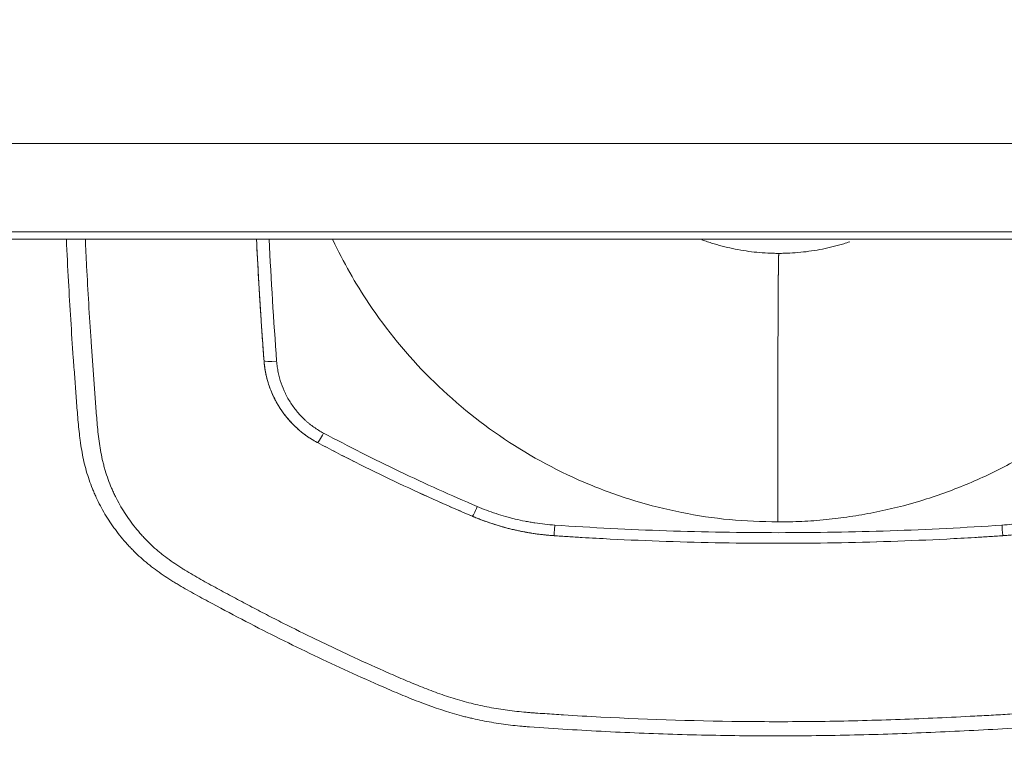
# Model space of a CAD drawing. Header units: millimetres. Extents: x 0 to 594, y 0 to 420.
# Tile 356 of 656: x 277.31 to 281.2, y 345.31 to 348.25. Entities that reach past the tile are written whole.
import ezdxf

# ---------------------------------------------------------------- set-up
doc = ezdxf.new("R2010")
doc.units = ezdxf.units.MM
doc.layers.add('1', color=7, linetype='Continuous', true_color=0xffffff)
doc.styles.add('Arial', font='txt')
doc.dimstyles.get("Standard").update_dxf_attribs({"dimtxt": 0.18, "dimasz": 0.18, "dimexe": 0.18, "dimexo": 0.0625, "dimgap": 0.09, "dimtad": 0, "dimtih": 1, "dimtoh": 1, "dimdec": 4, "dimzin": 0, "dimdsep": 46, "dimtxsty": 'Standard', "dimcen": 0.09, "dimadec": 0, "dimazin": 0, "dimtfac": 1, "dimtdec": 4, "dimtofl": 0, "dimtmove": 0, "dimatfit": 3, "dimfxl": 0, "dimtolj": 1, "dimtzin": 0, "dimarcsym": 0})

# ---------------------------------------------------------------- blocks, each defined once
blk = doc.blocks.new('_U5')
at = {"layer": '1', "color": 18, "lineweight": 18}
for p, q in [((170.9219, 289.963), (170.9219, 380.6252)), ((338.7503, 348.6183), (338.7503, 380.6252)), ((170.9219, 378.6252), (248.7529, 378.6252)), ((338.7503, 378.6252), (260.9193, 378.6252))]:
    blk.add_line(p, q, dxfattribs=at)
at = {"layer": '1', "color": 18}
for points in [[(170.9219, 378.6252), (174.4219, 379.563), (174.4219, 377.6874)], [(338.7503, 378.6252), (335.2503, 377.6874), (335.2503, 379.563)]]:
    blk.add_solid(points, dxfattribs=at)
at = {"layer": '1', "color": 18, "linetype": 'Continuous', "lineweight": 13, "insert": (250.4384, 375.9894), "char_height": 3.5, "attachment_point": 7, "line_spacing_factor": 1.047437, "style": 'Arial'}
blk.add_mtext('\\fArial|b0|i0;\\W1.0000;3.36', dxfattribs=at)
blk = doc.blocks.new('_U6')
at = {"layer": '1', "color": 18, "lineweight": 18}
for p, q in [((135.9242, 328.6865), (135.9242, 388.6144)), ((338.7503, 348.6183), (338.7503, 388.6144)), ((135.9242, 386.6144), (231.2541, 386.6144)), ((338.7503, 386.6144), (243.4204, 386.6144))]:
    blk.add_line(p, q, dxfattribs=at)
at = {"layer": '1', "color": 18}
for points in [[(135.9242, 386.6144), (139.4242, 387.5523), (139.4242, 385.6766)], [(338.7503, 386.6144), (335.2503, 385.6766), (335.2503, 387.5523)]]:
    blk.add_solid(points, dxfattribs=at)
at = {"layer": '1', "color": 18, "linetype": 'Continuous', "lineweight": 13, "insert": (232.9396, 383.9787), "char_height": 3.5, "attachment_point": 7, "line_spacing_factor": 1.047437, "style": 'Arial'}
blk.add_mtext('\\fArial|b0|i0;\\W1.0000;4.06', dxfattribs=at)

msp = doc.modelspace()

# ---------------------------------------------------------------- linework, layer by layer
at = {"layer": '1', "color": 155, "linetype": 'Continuous', "lineweight": 13}
for p, q in [((278.2733, 346.9), (278.2732, 346.9)), ((278.4848, 346.5768), (278.4847, 346.5768)), ((279.0959, 346.2861), (279.0958, 346.2861)), ((279.4184, 346.2092), (279.4184, 346.2092)), ((281.1906, 346.2092), (281.1906, 346.2092))]:
    msp.add_line(p, q, dxfattribs=at)
for centre, major_axis, ratio, start_param, end_param in [((280.9646, 347.6889), (-501.6214, 0.002), 0.000138, 4.659092, 4.765172), ((280.9646, 347.3402), (-501.2727, 0.002), 0.000138, 4.659093, 4.765172), ((278.3231, 346.9038), (-0.0499, -0.0038), 0.106961, 0.00175, 1.564428), ((278.5082, 346.621), (-0.0234, -0.0442), 0.063021, 0.000936, 1.456094), ((279.1154, 346.3322), (-0.0195, -0.046), 0.062374, 0.000805, 1.428955), ((279.4218, 346.2591), (-0.0034, -0.0499), 0.012678, 0.000254, 1.410311), ((281.1873, 346.2591), (-0.0034, 0.0499), 0.009217, 1.731516, 3.141572)]:
    msp.add_ellipse(centre, major_axis=major_axis, ratio=ratio, start_param=start_param, end_param=end_param, dxfattribs=at)
at = {"layer": '1', "color": 155, "linetype": 'Continuous', "lineweight": 18}
for points, knots in [([(254.5429, 347.3804), (258.1013, 347.3804), (265.2204, 347.3804), (275.9077, 347.3804), (286.5968, 347.3804), (297.1775, 347.3803), (304.19, 347.3802), (307.6421, 347.3802)], [0, 0, 0, 0, 0.201201, 0.402401, 0.603602, 0.804802, 1, 1, 1, 1]), ([(277.5441, 346.6112), (277.5412, 346.6361), (277.5389, 346.6612), (277.5349, 346.7113), (277.5331, 346.7363), (277.5304, 346.774), (277.5295, 346.7865), (277.5276, 346.8116), (277.5267, 346.8242), (277.5238, 346.8618), (277.5219, 346.8869), (277.513, 347.0125), (277.5066, 347.1132), (277.4981, 347.2694), (277.4953, 347.3248), (277.4928, 347.3803)], [0, 0, 0, 0, 0.098078, 0.098078, 0.196155, 0.196155, 0.245194, 0.245194, 0.294233, 0.294233, 0.392311, 0.392311, 0.784621, 0.784621, 1, 1, 1, 1]), ([(283.1164, 347.3798), (283.1161, 347.3739), (283.1113, 347.2676), (283.1055, 347.1613), (283.096, 347.0109), (283.0926, 346.9608), (283.0855, 346.8607), (283.0817, 346.8106), (283.0769, 346.7482), (283.0754, 346.7294), (283.0739, 346.7107), (283.073, 346.6982), (283.0725, 346.692), (283.071, 346.6732), (283.0695, 346.6545), (283.0677, 346.6358), (283.0664, 346.6234), (283.0657, 346.6171), (283.0635, 346.5985), (283.0619, 346.5861), (283.0581, 346.5614), (283.056, 346.5491), (283.049, 346.5125), (283.0434, 346.4883), (283.0296, 346.4406), (283.0216, 346.417), (283.0112, 346.3908), (283.01, 346.3879), (283.0076, 346.3822), (283.0064, 346.3793), (283.0027, 346.3706), (283.0002, 346.3649), (282.9924, 346.3479), (282.9869, 346.3367), (282.9697, 346.3037), (282.9571, 346.2823), (282.93, 346.2409), (282.9153, 346.2209), (282.8956, 346.1967), (282.8896, 346.1895), (282.8835, 346.1824), (282.8794, 346.1776), (282.8773, 346.1753), (282.8668, 346.1636), (282.8495, 346.1454), (282.8315, 346.1283), (282.813, 346.1116), (282.8036, 346.1035), (282.7746, 346.0801), (282.7545, 346.0654), (282.7234, 346.0445), (282.7129, 346.0377), (282.6969, 346.0277), (282.6916, 346.0245), (282.6808, 346.018), (282.6754, 346.0148), (282.6483, 345.9989), (282.6264, 345.9867), (282.5933, 345.9688), (282.5823, 345.9629), (282.5601, 345.9511), (282.549, 345.9453), (282.4937, 345.9159), (282.4494, 345.8923), (282.3606, 345.8457), (282.3161, 345.8226), (282.2265, 345.7777), (282.1813, 345.7558), (282.0908, 345.7126), (282.0453, 345.6914), (281.9771, 345.6597), (281.9543, 345.6491), (281.9086, 345.6284), (281.8628, 345.6078), (281.8167, 345.5882), (281.7818, 345.574), (281.7701, 345.5693), (281.7467, 345.5602), (281.735, 345.5557), (281.6997, 345.5426), (281.676, 345.5343), (281.6284, 345.5187), (281.6044, 345.5113), (281.5681, 345.5012), (281.5499, 345.4963), (281.5316, 345.4917), (281.5194, 345.4888), (281.5132, 345.4873), (281.4826, 345.4803), (281.4579, 345.4754), (281.4084, 345.4669), (281.3835, 345.4634), (281.3461, 345.4589), (281.3336, 345.4575), (281.3085, 345.455), (281.296, 345.4539), (281.2332, 345.4486), (281.183, 345.4458), (281.0824, 345.4405), (281.0321, 345.438), (280.8812, 345.4309), (280.7806, 345.427), (280.6296, 345.4226), (280.5792, 345.4214), (280.4785, 345.4196), (280.4282, 345.419), (280.2771, 345.4181), (280.0757, 345.4193), (279.8745, 345.4249), (279.7236, 345.4309), (279.6733, 345.4331), (279.5727, 345.4382), (279.5224, 345.441), (279.4219, 345.4471), (279.3717, 345.4504), (279.3152, 345.4545), (279.3089, 345.455), (279.2964, 345.456), (279.2776, 345.4577), (279.2589, 345.4597), (279.2215, 345.4642), (279.1967, 345.4678), (279.1473, 345.4763), (279.1227, 345.4812), (279.0921, 345.4882), (279.086, 345.4896), (279.0737, 345.4925), (279.0676, 345.494), (279.0494, 345.4987), (279.0373, 345.502), (278.977, 345.5193), (278.9297, 345.5358), (278.8713, 345.5584), (278.8596, 345.563), (278.8364, 345.5724), (278.8016, 345.5867), (278.7671, 345.6016), (278.6983, 345.6316), (278.6525, 345.652), (278.5614, 345.6936), (278.516, 345.7147), (278.4256, 345.7579), (278.3356, 345.8018), (278.2464, 345.8473), (278.1575, 345.8936), (278.1133, 345.9171), (278.0471, 345.9526), (278.025, 345.9644), (277.9812, 345.9886), (277.9594, 346.0009), (277.9325, 346.017), (277.9272, 346.0202), (277.9165, 346.0268), (277.9112, 346.0301), (277.8953, 346.0401), (277.8849, 346.0469), (277.854, 346.0679), (277.8339, 346.0826), (277.7954, 346.1139), (277.777, 346.1306), (277.7549, 346.1526), (277.7484, 346.1593), (277.7419, 346.1661), (277.7377, 346.1707), (277.7356, 346.173), (277.7251, 346.1846), (277.7169, 346.1941), (277.6934, 346.223), (277.6787, 346.2429), (277.6514, 346.284), (277.6388, 346.3053), (277.6214, 346.3381), (277.6159, 346.3493), (277.608, 346.3662), (277.6054, 346.3719), (277.6005, 346.3834), (277.5981, 346.3891), (277.5864, 346.418), (277.5784, 346.4415), (277.5682, 346.4771), (277.5651, 346.4891), (277.5596, 346.5131), (277.5547, 346.5374), (277.5497, 346.568), (277.5468, 346.5895), (277.5454, 346.6003), (277.5448, 346.6058), (277.5444, 346.6085), (277.5443, 346.6098), (277.5442, 346.6104), (277.5442, 346.6108), (277.5441, 346.611), (277.5441, 346.6112)], [0, 0, 0, 0, 0.002411, 0.043977, 0.043977, 0.06476, 0.06476, 0.085543, 0.085543, 0.090739, 0.093337, 0.093337, 0.095935, 0.095935, 0.101131, 0.103728, 0.103728, 0.106326, 0.106326, 0.111522, 0.111522, 0.116718, 0.116718, 0.127109, 0.127109, 0.137501, 0.137501, 0.1388, 0.1388, 0.140099, 0.140099, 0.142697, 0.142697, 0.147893, 0.147893, 0.158284, 0.158284, 0.168676, 0.168676, 0.171274, 0.172573, 0.172573, 0.173871, 0.173871, 0.179067, 0.184263, 0.184263, 0.189459, 0.189459, 0.19985, 0.19985, 0.205046, 0.205046, 0.207644, 0.207644, 0.210242, 0.210242, 0.220633, 0.220633, 0.225829, 0.225829, 0.231025, 0.231025, 0.251808, 0.251808, 0.272591, 0.272591, 0.293374, 0.293374, 0.314157, 0.314157, 0.324549, 0.324549, 0.334941, 0.345332, 0.345332, 0.350528, 0.350528, 0.355724, 0.355724, 0.366115, 0.366115, 0.376507, 0.376507, 0.381703, 0.3843, 0.3843, 0.386898, 0.386898, 0.39729, 0.39729, 0.407681, 0.407681, 0.412877, 0.412877, 0.418073, 0.418073, 0.438856, 0.438856, 0.459639, 0.459639, 0.501205, 0.501205, 0.521989, 0.521989, 0.542772, 0.542772, 0.584338, 0.625904, 0.625904, 0.646687, 0.646687, 0.66747, 0.66747, 0.688253, 0.688253, 0.690851, 0.690851, 0.693449, 0.698645, 0.698645, 0.709036, 0.709036, 0.719428, 0.719428, 0.722026, 0.722026, 0.724624, 0.724624, 0.72982, 0.72982, 0.750603, 0.750603, 0.755798, 0.755798, 0.760994, 0.771386, 0.771386, 0.792169, 0.792169, 0.812952, 0.812952, 0.833735, 0.854518, 0.854518, 0.875301, 0.875301, 0.885693, 0.885693, 0.896084, 0.896084, 0.898682, 0.898682, 0.90128, 0.90128, 0.906476, 0.906476, 0.916868, 0.916868, 0.927259, 0.927259, 0.929857, 0.931156, 0.931156, 0.932455, 0.932455, 0.937651, 0.937651, 0.948042, 0.948042, 0.958434, 0.958434, 0.96363, 0.96363, 0.966227, 0.966227, 0.968825, 0.968825, 0.979217, 0.979217, 0.984413, 0.984413, 0.989608, 0.994804, 0.997402, 0.998701, 0.999351, 0.999675, 0.999838, 0.999919, 0.999919, 1, 1, 1, 1]), ([(280.3019, 346.2634), (280.3019, 346.2785), (280.3019, 346.2974), (280.3019, 346.32), (280.3019, 346.3351), (280.3019, 346.352), (280.3019, 346.367), (280.302, 346.3764), (280.302, 346.3857), (280.302, 346.4007), (280.302, 346.4174), (280.302, 346.4322), (280.302, 346.4544), (280.302, 346.4746), (280.302, 346.4927), (280.302, 346.5), (280.302, 346.5126), (280.302, 346.527), (280.3021, 346.5394), (280.3021, 346.5465), (280.3021, 346.5571), (280.3021, 346.5729), (280.3021, 346.5884), (280.3021, 346.5987), (280.3021, 346.6056), (280.3021, 346.6208), (280.3021, 346.6361), (280.3022, 346.6485), (280.3022, 346.6517), (280.3022, 346.654), (280.3022, 346.6581), (280.3022, 346.6711), (280.3022, 346.6855), (280.3022, 346.698), (280.3022, 346.7019), (280.3022, 346.7058), (280.3022, 346.7151), (280.3023, 346.7281), (280.3023, 346.7397), (280.3023, 346.7456), (280.3023, 346.7475), (280.3023, 346.7493), (280.3023, 346.7552), (280.3023, 346.784), (280.3024, 346.8128), (280.3024, 346.8387), (280.3025, 346.8489), (280.3025, 346.859), (280.3025, 346.8688), (280.3025, 346.8785), (280.3026, 346.8903), (280.3026, 346.9019), (280.3026, 346.9109), (280.3026, 346.9198), (280.3027, 346.9285), (280.3027, 346.937), (280.3027, 346.9496), (280.3027, 346.9618), (280.3028, 346.9735), (280.3028, 346.9812), (280.3028, 346.9896), (280.3028, 346.9969), (280.3029, 347.0015), (280.3029, 347.0059), (280.3029, 347.013), (280.3029, 347.0207), (280.3029, 347.0275), (280.303, 347.0358), (280.303, 347.0434), (280.303, 347.0497), (280.303, 347.0516), (280.303, 347.0535), (280.3031, 347.0597), (280.3031, 347.0668), (280.3031, 347.074), (280.3031, 347.0797), (280.3032, 347.0867), (280.3032, 347.0935), (280.3032, 347.0988), (280.3033, 347.104), (280.3033, 347.1091), (280.3033, 347.1141), (280.3033, 347.1215), (280.3034, 347.1286), (280.3034, 347.1355), (280.3034, 347.14), (280.3035, 347.1449), (280.3035, 347.1492), (280.3035, 347.1519), (280.3035, 347.1545), (280.3035, 347.1586), (280.3036, 347.1629), (280.3036, 347.1659), (280.3036, 347.1671), (280.3036, 347.1683), (280.3036, 347.1722), (280.3037, 347.1763), (280.3037, 347.1797), (280.3037, 347.1806), (280.3037, 347.1813), (280.3037, 347.1824), (280.3037, 347.186), (280.3037, 347.1899), (280.3038, 347.1933), (280.3038, 347.1944), (280.3038, 347.1955), (280.3038, 347.198), (280.3038, 347.2014), (280.3039, 347.2046), (280.3039, 347.2066), (280.3039, 347.2085), (280.3039, 347.2116), (280.3039, 347.215), (280.304, 347.2179), (280.304, 347.2222), (280.304, 347.2264), (280.3041, 347.2304), (280.3041, 347.233), (280.3041, 347.2356), (280.3041, 347.2381), (280.3042, 347.2406), (280.3042, 347.2436), (280.3042, 347.2466), (280.3043, 347.2489), (280.3043, 347.2517), (280.3043, 347.2544), (280.3044, 347.2571), (280.3044, 347.2597), (280.3044, 347.2628), (280.3045, 347.2662), (280.3045, 347.269), (280.3045, 347.2717), (280.3046, 347.2744), (280.3046, 347.277), (280.3047, 347.2803), (280.3047, 347.2834), (280.3048, 347.2864), (280.3048, 347.2886), (280.3048, 347.2907), (280.3049, 347.2928), (280.3049, 347.2947), (280.305, 347.2966), (280.305, 347.2985), (280.305, 347.3008), (280.3051, 347.3031), (280.3051, 347.3052), (280.3052, 347.3067), (280.3052, 347.3082), (280.3053, 347.3097), (280.3053, 347.311), (280.3053, 347.3126), (280.3054, 347.3138), (280.3054, 347.3149), (280.3055, 347.3159), (280.3055, 347.317), (280.3055, 347.3183), (280.3056, 347.3193), (280.3056, 347.3204), (280.3057, 347.3213), (280.3057, 347.3223), (280.3057, 347.3233), (280.3058, 347.324), (280.3058, 347.3244)], [0, 0, 0, 0, 0.016744, 0.02093, 0.025115, 0.033487, 0.039766, 0.041859, 0.043952, 0.050231, 0.058603, 0.062789, 0.066975, 0.083718, 0.085811, 0.087904, 0.09209, 0.100462, 0.104648, 0.106741, 0.108834, 0.117206, 0.125577, 0.12767, 0.129763, 0.133949, 0.146507, 0.148862, 0.149646, 0.150693, 0.151739, 0.154879, 0.167436, 0.170576, 0.171622, 0.172669, 0.175808, 0.18418, 0.190459, 0.192029, 0.192552, 0.193075, 0.194645, 0.200924, 0.234411, 0.238597, 0.242783, 0.251155, 0.255341, 0.259527, 0.267898, 0.27627, 0.280456, 0.284642, 0.293014, 0.2972, 0.301386, 0.318129, 0.322315, 0.326501, 0.334873, 0.341152, 0.343245, 0.345338, 0.351617, 0.359988, 0.364174, 0.36836, 0.380918, 0.384057, 0.385104, 0.38615, 0.38929, 0.401848, 0.406033, 0.410219, 0.418591, 0.426963, 0.431149, 0.435335, 0.443707, 0.447893, 0.452079, 0.468822, 0.473008, 0.477194, 0.485566, 0.491845, 0.493938, 0.496031, 0.502309, 0.510681, 0.513821, 0.514867, 0.515914, 0.519053, 0.531611, 0.533965, 0.53475, 0.535797, 0.536843, 0.539983, 0.55254, 0.55568, 0.556726, 0.557773, 0.560912, 0.569284, 0.575563, 0.577656, 0.579749, 0.586028, 0.5944, 0.598585, 0.602771, 0.619515, 0.623701, 0.627887, 0.636259, 0.640445, 0.64463, 0.653002, 0.661374, 0.66556, 0.669746, 0.682304, 0.68649, 0.690676, 0.703233, 0.711605, 0.719977, 0.728349, 0.736721, 0.745092, 0.753464, 0.770208, 0.77858, 0.786952, 0.795323, 0.803695, 0.812067, 0.820439, 0.828811, 0.837182, 0.853926, 0.862298, 0.87067, 0.879042, 0.887413, 0.895785, 0.904157, 0.916715, 0.920901, 0.925087, 0.937644, 0.946016, 0.954388, 0.96276, 0.971132, 0.979503, 0.987875, 1, 1, 1, 1]), ([(278.4848, 346.5768), (278.4845, 346.577), (278.4843, 346.5771), (278.4838, 346.5773), (278.4831, 346.5777), (278.4815, 346.5786), (278.4783, 346.5804), (278.4718, 346.584), (278.4591, 346.5915), (278.4415, 346.6031), (278.4281, 346.6132), (278.4183, 346.6211), (278.415, 346.6238), (278.4086, 346.6293), (278.4055, 346.6321), (278.3898, 346.6464), (278.3782, 346.6585), (278.3566, 346.684), (278.3466, 346.6974), (278.3329, 346.7184), (278.3285, 346.7255), (278.3233, 346.7347), (278.3223, 346.7365), (278.3203, 346.7402), (278.3193, 346.7421), (278.3163, 346.7477), (278.3144, 346.7515), (278.3052, 346.7704), (278.2988, 346.7858), (278.2881, 346.8173), (278.2837, 346.8335), (278.2795, 346.854), (278.2787, 346.8581), (278.2772, 346.8665), (278.2766, 346.8706), (278.2754, 346.879), (278.2746, 346.8853), (278.2739, 346.8927), (278.2736, 346.8963), (278.2734, 346.8982), (278.2734, 346.899), (278.2733, 346.8995), (278.2733, 346.8998), (278.2733, 346.9)], [0, 0, 0, 0, 0.001953, 0.001953, 0.003906, 0.007813, 0.015625, 0.03125, 0.0625, 0.125, 0.1875, 0.1875, 0.21875, 0.21875, 0.25, 0.25, 0.375, 0.375, 0.5, 0.5, 0.5625, 0.5625, 0.578125, 0.578125, 0.59375, 0.59375, 0.625, 0.625, 0.75, 0.75, 0.875, 0.875, 0.90625, 0.90625, 0.9375, 0.9375, 0.96875, 0.984375, 0.992187, 0.996094, 0.998047, 0.998047, 1, 1, 1, 1]), ([(278.4847, 346.5768), (278.5346, 346.5504), (278.5847, 346.5245), (278.6855, 346.4739), (278.7362, 346.4491), (278.889, 346.3764), (278.9919, 346.3302), (279.0958, 346.2861)], [0, 0, 0, 0, 0.25, 0.25, 0.5, 0.5, 1, 1, 1, 1]), ([(279.4184, 346.2092), (279.4167, 346.2093), (279.415, 346.2095), (279.4115, 346.2097), (279.4063, 346.2101), (279.3942, 346.2111), (279.37, 346.2135), (279.3493, 346.2162), (279.3287, 346.2193), (279.3218, 346.2205), (279.3082, 346.2228), (279.2877, 346.2266), (279.2673, 346.231), (279.247, 346.2359), (279.2403, 346.2375), (279.2268, 346.241), (279.2068, 346.2465), (279.1736, 346.2566), (279.1475, 346.2658), (279.128, 346.2731), (279.1183, 346.2769), (279.1071, 346.2815), (279.1023, 346.2835), (279.0991, 346.2848), (279.0975, 346.2855), (279.0959, 346.2861)], [0, 0, 0, 0, 0.015625, 0.015625, 0.03125, 0.0625, 0.125, 0.25, 0.25, 0.3125, 0.3125, 0.375, 0.5, 0.5, 0.5625, 0.5625, 0.625, 0.75, 0.875, 0.875, 0.9375, 0.96875, 0.984375, 0.984375, 1, 1, 1, 1]), ([(281.5133, 346.2861), (281.5117, 346.2855), (281.5101, 346.2848), (281.5069, 346.2834), (281.502, 346.2815), (281.4908, 346.2769), (281.4681, 346.2681), (281.4485, 346.2612), (281.4287, 346.2547), (281.4221, 346.2526), (281.4088, 346.2486), (281.3888, 346.2427), (281.3687, 346.2374), (281.3484, 346.2326), (281.3416, 346.2311), (281.328, 346.2281), (281.3076, 346.2239), (281.2734, 346.218), (281.2459, 346.2144), (281.2252, 346.2121), (281.2149, 346.2111), (281.2028, 346.2101), (281.1976, 346.2097), (281.1941, 346.2094), (281.1924, 346.2093), (281.1906, 346.2092)], [0, 0, 0, 0, 0.015625, 0.015625, 0.03125, 0.0625, 0.125, 0.25, 0.25, 0.3125, 0.3125, 0.375, 0.5, 0.5, 0.5625, 0.5625, 0.625, 0.75, 0.875, 0.875, 0.9375, 0.96875, 0.984375, 0.984375, 1, 1, 1, 1]), ([(279.4219, 346.2511), (279.5688, 346.2411), (279.7158, 346.2336), (279.9365, 346.2262), (280.01, 346.2243), (280.1572, 346.2218), (280.2309, 346.2212), (280.4518, 346.2212), (280.599, 346.2237), (280.8934, 346.2336), (281.0404, 346.2411), (281.1873, 346.2511)], [0, 0, 0, 0, 0.25, 0.25, 0.375, 0.375, 0.5, 0.5, 0.75, 0.75, 1, 1, 1, 1]), ([(281.1906, 346.2092), (281.1722, 346.208), (281.1538, 346.2068), (281.1169, 346.2044), (281.0616, 346.201), (280.9324, 346.1939), (280.8216, 346.1893), (280.6, 346.1818), (280.4522, 346.1793), (280.2305, 346.1793), (280.1566, 346.1799), (280.0088, 346.1824), (279.8611, 346.1862), (279.6766, 346.194), (279.5475, 346.201), (279.4922, 346.2044), (279.4553, 346.2068), (279.4369, 346.208), (279.4184, 346.2092)], [0, 0, 0, 0, 0.03125, 0.03125, 0.0625, 0.125, 0.25, 0.25, 0.5, 0.5, 0.625, 0.625, 0.75, 0.875, 0.9375, 0.96875, 0.96875, 1, 1, 1, 1]), ([(279.4184, 346.2092), (279.5659, 346.1992), (279.7135, 346.1918), (280.009, 346.1818), (280.1568, 346.1793), (280.4524, 346.1793), (280.6002, 346.1818), (280.8955, 346.1918), (281.0431, 346.1992), (281.1906, 346.2092)], [0, 0, 0, 0, 0.25, 0.25, 0.5, 0.5, 0.75, 0.75, 1, 1, 1, 1])]:
    msp.add_open_spline(points, degree=3, knots=knots, dxfattribs=at)
at = {"layer": '1', "color": 155, "linetype": 'Continuous', "lineweight": 13}
for points, knots in [([(277.5678, 347.3804), (277.5694, 347.345), (277.5711, 347.3096), (277.5754, 347.2249), (277.5781, 347.1756), (277.5839, 347.077), (277.587, 347.0278), (277.592, 346.954), (277.5937, 346.9294), (277.5963, 346.8925), (277.5972, 346.8802), (277.599, 346.8556), (277.5999, 346.8433), (277.6018, 346.8188), (277.6027, 346.8065), (277.6045, 346.782), (277.6054, 346.7697), (277.6081, 346.7329), (277.6098, 346.7083), (277.6137, 346.6593), (277.6159, 346.6348), (277.6215, 346.586), (277.6249, 346.5617), (277.6316, 346.5257), (277.634, 346.5137), (277.6382, 346.4959), (277.6397, 346.49), (277.6429, 346.4783), (277.6445, 346.4724), (277.6532, 346.4432), (277.6616, 346.4202), (277.6725, 346.3946), (277.6737, 346.3918), (277.6762, 346.3862), (277.68, 346.3778), (277.684, 346.3695), (277.6921, 346.353), (277.6979, 346.3422), (277.7159, 346.3103), (277.729, 346.2898), (277.7574, 346.2501), (277.7727, 346.231), (277.7913, 346.2103), (277.7934, 346.208), (277.7976, 346.2035), (277.8039, 346.1967), (277.8189, 346.1813), (277.8323, 346.1687), (277.846, 346.1564), (277.8507, 346.1524), (277.86, 346.1445), (277.8648, 346.1406), (277.8791, 346.1292), (277.8889, 346.1218), (277.9088, 346.1074), (277.9189, 346.1005), (277.9343, 346.0903), (277.942, 346.0852), (277.9511, 346.0794), (277.9557, 346.0766), (277.958, 346.0751), (277.9592, 346.0744), (277.9597, 346.0741), (277.96, 346.0739), (277.9601, 346.0738), (277.9603, 346.0737)], [0, 0, 0, 0, 0.073693, 0.073693, 0.176616, 0.176616, 0.279539, 0.279539, 0.331, 0.331, 0.356731, 0.356731, 0.382462, 0.382462, 0.408193, 0.408193, 0.433923, 0.433923, 0.485385, 0.485385, 0.536846, 0.536846, 0.588308, 0.588308, 0.614039, 0.614039, 0.626904, 0.626904, 0.639769, 0.639769, 0.691231, 0.691231, 0.697664, 0.697664, 0.704096, 0.716962, 0.716962, 0.742692, 0.742692, 0.794154, 0.794154, 0.845615, 0.845615, 0.852048, 0.852048, 0.858481, 0.871346, 0.897077, 0.897077, 0.909942, 0.909942, 0.922808, 0.922808, 0.948538, 0.948538, 0.974269, 0.974269, 0.987135, 0.993567, 0.996784, 0.998392, 0.999196, 0.999598, 0.999598, 1, 1, 1, 1]), ([(277.9603, 346.0737), (277.9811, 346.0608), (278.0023, 346.0485), (278.045, 346.0244), (278.0665, 346.0127), (278.0988, 345.9952), (278.1096, 345.9894), (278.1311, 345.9778), (278.1419, 345.972), (278.1743, 345.9546), (278.1959, 345.9431), (278.2392, 345.9202), (278.261, 345.9088), (278.3045, 345.8863), (278.3699, 345.8529), (278.4357, 345.8203), (278.5019, 345.7882), (278.524, 345.7776), (278.5682, 345.7566), (278.6348, 345.7254), (278.7017, 345.6951), (278.7577, 345.6703), (278.7689, 345.6653), (278.7913, 345.6555), (278.8025, 345.6506), (278.8363, 345.6361), (278.8589, 345.6266), (278.9043, 345.6081), (278.9272, 345.5993), (278.9732, 345.5825), (278.9964, 345.5745), (279.0315, 345.5636), (279.0432, 345.5601), (279.0669, 345.5535), (279.0787, 345.5503), (279.1145, 345.5414), (279.1385, 345.5361), (279.1867, 345.5269), (279.2109, 345.523), (279.2595, 345.5164), (279.2839, 345.5137), (279.3146, 345.5111), (279.3207, 345.5106), (279.333, 345.5097), (279.3514, 345.5084), (279.3944, 345.5054), (279.4312, 345.503), (279.505, 345.4984), (279.5541, 345.4955), (279.8001, 345.4827), (279.9969, 345.4766), (280.2431, 345.4746), (280.2923, 345.4745), (280.3908, 345.4748), (280.4401, 345.4752), (280.5386, 345.4767), (280.5878, 345.4777), (280.6863, 345.4803), (280.7355, 345.4819), (280.834, 345.4854), (280.8832, 345.4874), (280.9816, 345.4918), (281.0431, 345.4948), (281.1046, 345.498), (281.1291, 345.4993), (281.1414, 345.5), (281.1783, 345.502), (281.2029, 345.5034), (281.2398, 345.5059), (281.252, 345.5068), (281.2766, 345.5088), (281.2889, 345.5098), (281.3256, 345.5133), (281.3501, 345.5161), (281.3866, 345.5211), (281.3988, 345.5229), (281.423, 345.5269), (281.4351, 345.5291), (281.4592, 345.5338), (281.4713, 345.5363), (281.4953, 345.5417), (281.5073, 345.5446), (281.5431, 345.5536), (281.5667, 345.5602), (281.6137, 345.5745), (281.637, 345.5822), (281.6833, 345.5985), (281.7063, 345.6071), (281.752, 345.625), (281.7747, 345.6344), (281.8425, 345.6633), (281.8872, 345.6836), (281.9428, 345.7094), (281.9539, 345.7146), (281.9762, 345.725), (281.9873, 345.7302), (282.0206, 345.7459), (282.0428, 345.7563), (282.1093, 345.7879), (282.1535, 345.8093), (282.2084, 345.8365), (282.2194, 345.842), (282.2413, 345.853), (282.2522, 345.8586), (282.285, 345.8753), (282.3068, 345.8866), (282.3719, 345.9207), (282.4152, 345.9438), (282.4693, 345.9728), (282.4855, 345.9814), (282.5017, 345.9901), (282.5126, 345.9959), (282.5396, 346.0103), (282.5666, 346.0248), (282.5988, 346.0427), (282.6095, 346.0487), (282.6254, 346.0579), (282.6307, 346.061), (282.6413, 346.0673), (282.6466, 346.0705), (282.6727, 346.0866), (282.6932, 346.1), (282.7228, 346.1214), (282.7325, 346.1288), (282.7468, 346.1402), (282.7515, 346.1441), (282.7607, 346.152), (282.7653, 346.156), (282.7789, 346.1682), (282.7877, 346.1766), (282.8049, 346.194), (282.8132, 346.2029), (282.8296, 346.2213), (282.8453, 346.2401), (282.8598, 346.2596), (282.8808, 346.2894), (282.8937, 346.3099), (282.9173, 346.3523), (282.9279, 346.3742), (282.9386, 346.3997), (282.9398, 346.4025), (282.9421, 346.4082), (282.9455, 346.4168), (282.9487, 346.4254), (282.9548, 346.4426), (282.9586, 346.4542), (282.9656, 346.4775), (282.9687, 346.4892), (282.9745, 346.5128), (282.9771, 346.5247), (282.984, 346.5605), (282.9877, 346.5846), (282.9913, 346.6151), (282.9919, 346.6211), (282.9932, 346.6333), (282.9937, 346.6394), (282.9954, 346.6577), (282.9964, 346.6699), (282.9978, 346.6882), (282.9983, 346.6944), (282.9993, 346.7066), (283.0007, 346.7249), (283.0021, 346.7432), (283.0068, 346.8044), (283.0105, 346.8533), (283.0209, 347.0002), (283.0271, 347.0983), (283.0359, 347.2575), (283.0389, 347.3186), (283.0417, 347.3797)], [0, 0, 0, 0, 0.011563, 0.011563, 0.023126, 0.023126, 0.028907, 0.028907, 0.034688, 0.034688, 0.046251, 0.046251, 0.057814, 0.057814, 0.069377, 0.092503, 0.092503, 0.104065, 0.104065, 0.115628, 0.138754, 0.138754, 0.144535, 0.144535, 0.150317, 0.150317, 0.16188, 0.16188, 0.173442, 0.173442, 0.185005, 0.185005, 0.190787, 0.190787, 0.196568, 0.196568, 0.208131, 0.208131, 0.219694, 0.219694, 0.231257, 0.231257, 0.234147, 0.234147, 0.237038, 0.242819, 0.254382, 0.254382, 0.277508, 0.277508, 0.370011, 0.370011, 0.393136, 0.393136, 0.416262, 0.416262, 0.439388, 0.439388, 0.462513, 0.462513, 0.485639, 0.485639, 0.508765, 0.514546, 0.514546, 0.520327, 0.520327, 0.53189, 0.53189, 0.537672, 0.537672, 0.543453, 0.543453, 0.555016, 0.555016, 0.560797, 0.560797, 0.566579, 0.566579, 0.57236, 0.57236, 0.578142, 0.578142, 0.589704, 0.589704, 0.601267, 0.601267, 0.61283, 0.61283, 0.624393, 0.624393, 0.647519, 0.647519, 0.6533, 0.6533, 0.659081, 0.659081, 0.670644, 0.670644, 0.69377, 0.69377, 0.699551, 0.699551, 0.705333, 0.705333, 0.716896, 0.716896, 0.740021, 0.740021, 0.745803, 0.748693, 0.748693, 0.751584, 0.763147, 0.763147, 0.768928, 0.768928, 0.771819, 0.771819, 0.77471, 0.77471, 0.786273, 0.786273, 0.792054, 0.792054, 0.794945, 0.794945, 0.797835, 0.797835, 0.803617, 0.803617, 0.809398, 0.809398, 0.81518, 0.820961, 0.820961, 0.832524, 0.832524, 0.844087, 0.844087, 0.845532, 0.845532, 0.846977, 0.849868, 0.849868, 0.85565, 0.85565, 0.861431, 0.861431, 0.867212, 0.867212, 0.878775, 0.878775, 0.881666, 0.881666, 0.884557, 0.884557, 0.890338, 0.890338, 0.893229, 0.893229, 0.89612, 0.901901, 0.901901, 0.925027, 0.925027, 0.971278, 0.971278, 1, 1, 1, 1]), ([(278.2733, 346.9), (278.273, 346.9034), (278.2728, 346.9068), (278.2723, 346.9136), (278.2715, 346.9237), (278.2698, 346.9474), (278.2663, 346.9948), (278.2598, 347.0896), (278.2548, 347.1709), (278.2488, 347.2768), (278.2461, 347.3284), (278.2437, 347.38)], [0, 0, 0, 0, 0.021188, 0.021188, 0.042376, 0.084753, 0.169506, 0.339012, 0.678024, 0.678024, 1, 1, 1, 1]), ([(280.3019, 346.2634), (280.2383, 346.2652), (280.111, 346.2688), (279.9219, 346.2981), (279.7365, 346.3442), (279.497, 346.43), (279.2158, 346.5808), (278.9201, 346.8234), (278.6964, 347.095), (278.5866, 347.2903), (278.5456, 347.3774)], [0, 0, 0, 0, 0.086797, 0.173757, 0.260868, 0.34752, 0.521073, 0.694622, 0.868476, 1, 1, 1, 1]), ([(280.3058, 347.3244), (280.3057, 347.3244), (280.3056, 347.3244), (280.3053, 347.3244), (280.305, 347.3244), (280.3042, 347.3244), (280.3026, 347.3244), (280.2994, 347.3244), (280.2931, 347.3245), (280.2804, 347.3247), (280.2696, 347.3251), (280.248, 347.3262), (280.2336, 347.3272), (280.1907, 347.3315), (280.1624, 347.3357), (280.1062, 347.3468), (280.0783, 347.3538), (280.0438, 347.3642), (280.0334, 347.3675), (280.0231, 347.371), (280.0162, 347.3733), (280.0128, 347.3745), (280.007, 347.3766), (280.0046, 347.3775), (280.0023, 347.3784)], [0, 0, 0, 0, 0.001089, 0.001089, 0.002178, 0.004356, 0.008711, 0.017423, 0.034846, 0.069691, 0.139383, 0.139383, 0.278765, 0.278765, 0.55753, 0.55753, 0.836295, 0.836295, 0.905986, 0.940832, 0.940832, 0.975678, 0.975678, 1, 1, 1, 1]), ([(282.0586, 347.3774), (282.0177, 347.2903), (281.9078, 347.095), (281.7244, 346.8727), (281.5362, 346.7019), (281.3828, 346.5884), (281.2192, 346.4901), (281.0469, 346.4085), (280.8674, 346.3443), (280.7128, 346.3056), (280.5872, 346.2837), (280.4925, 346.272), (280.3973, 346.2647), (280.3337, 346.2639), (280.3019, 346.2634)], [0, 0, 0, 0, 0.131443, 0.305209, 0.391869, 0.478892, 0.566084, 0.652579, 0.739204, 0.826265, 0.869819, 0.91322, 0.956577, 1, 1, 1, 1]), ([(280.5863, 347.3702), (280.5784, 347.3676), (280.5704, 347.365), (280.5487, 347.3584), (280.5348, 347.3545), (280.5137, 347.3492), (280.5067, 347.3476), (280.4961, 347.3452), (280.4925, 347.3444), (280.4854, 347.3429), (280.4819, 347.3421), (280.4499, 347.3358), (280.4213, 347.3315), (280.3782, 347.3273), (280.3637, 347.3262), (280.3421, 347.3251), (280.3312, 347.3247), (280.3185, 347.3245), (280.3122, 347.3244), (280.309, 347.3244), (280.3074, 347.3244), (280.3066, 347.3244), (280.3063, 347.3244), (280.306, 347.3244), (280.3059, 347.3244), (280.3058, 347.3244)], [0, 0, 0, 0, 0.088284, 0.088284, 0.240237, 0.240237, 0.316213, 0.316213, 0.354201, 0.354201, 0.39219, 0.39219, 0.696095, 0.696095, 0.848047, 0.848047, 0.924024, 0.962012, 0.981006, 0.990503, 0.995251, 0.997626, 0.998813, 0.998813, 1, 1, 1, 1]), ([(278.3232, 346.8984), (278.3238, 346.8911), (278.3246, 346.8837), (278.3261, 346.8727), (278.3267, 346.869), (278.3279, 346.8617), (278.3286, 346.8581), (278.3323, 346.8401), (278.3361, 346.8259), (278.3455, 346.7982), (278.3511, 346.7847), (278.3591, 346.7681), (278.3608, 346.7648), (278.3634, 346.7599), (278.3642, 346.7582), (278.366, 346.755), (278.3705, 346.7469), (278.3753, 346.739), (278.3873, 346.7206), (278.396, 346.7088), (278.4149, 346.6864), (278.4251, 346.6758), (278.4388, 346.6632), (278.4415, 346.6607), (278.4471, 346.6559), (278.4557, 346.6488), (278.4645, 346.6421), (278.4825, 346.6293), (278.4951, 346.6215), (278.5083, 346.6145)], [0, 0, 0, 0, 0.0625, 0.0625, 0.09375, 0.09375, 0.125, 0.125, 0.25, 0.25, 0.375, 0.375, 0.40625, 0.40625, 0.421875, 0.421875, 0.4375, 0.5, 0.5, 0.625, 0.625, 0.75, 0.75, 0.78125, 0.78125, 0.8125, 0.875, 0.875, 1, 1, 1, 1]), ([(278.5083, 346.6145), (278.6073, 346.5618), (278.7075, 346.5113), (278.8593, 346.4387), (278.9102, 346.4151), (279.0124, 346.3689), (279.0638, 346.3464), (279.1154, 346.3245)], [0, 0, 0, 0, 0.5, 0.5, 0.75, 0.75, 1, 1, 1, 1]), ([(279.0959, 346.2861), (279.0699, 346.2971), (279.044, 346.3083), (278.9923, 346.3309), (278.9665, 346.3423), (278.8893, 346.377), (278.8381, 346.4006), (278.7362, 346.4491), (278.6855, 346.4739), (278.6099, 346.5119), (278.5848, 346.5247), (278.5347, 346.5506), (278.5097, 346.5636), (278.4848, 346.5768)], [0, 0, 0, 0, 0.125, 0.125, 0.25, 0.25, 0.5, 0.5, 0.75, 0.75, 0.875, 0.875, 1, 1, 1, 1]), ([(279.1154, 346.3245), (279.1397, 346.3141), (279.1644, 346.3049), (279.2019, 346.2925), (279.2145, 346.2886), (279.2335, 346.2832), (279.2399, 346.2815), (279.2526, 346.2781), (279.259, 346.2765), (279.2783, 346.2719), (279.2912, 346.2691), (279.3106, 346.2653), (279.3171, 346.2641), (279.3301, 346.2618), (279.3366, 346.2608), (279.3693, 346.2558), (279.3955, 346.2529), (279.4219, 346.2511)], [0, 0, 0, 0, 0.25, 0.25, 0.375, 0.375, 0.4375, 0.4375, 0.5, 0.5, 0.625, 0.625, 0.6875, 0.6875, 0.75, 0.75, 1, 1, 1, 1]), ([(281.1873, 346.2511), (281.2137, 346.2529), (281.2399, 346.2558), (281.279, 346.2617), (281.292, 346.264), (281.3114, 346.2678), (281.3179, 346.2691), (281.3308, 346.2719), (281.3372, 346.2734), (281.3565, 346.278), (281.3693, 346.2813), (281.3883, 346.2868), (281.3946, 346.2886), (281.4072, 346.2925), (281.4135, 346.2945), (281.4449, 346.3048), (281.4696, 346.3141), (281.4938, 346.3245)], [0, 0, 0, 0, 0.25, 0.25, 0.375, 0.375, 0.4375, 0.4375, 0.5, 0.5, 0.625, 0.625, 0.6875, 0.6875, 0.75, 0.75, 1, 1, 1, 1])]:
    msp.add_open_spline(points, degree=3, knots=knots, dxfattribs=at)
at = {"layer": '1', "color": 155, "linetype": 'Continuous', "lineweight": 18}
for points in [[(278.2437, 347.3788), (278.2483, 347.2828), (278.2535, 347.1869), (278.2594, 347.0911), (278.266, 346.9955), (278.2732, 346.9)], [(278.2732, 346.9), (278.2793, 346.8198), (278.3056, 346.7414), (278.3519, 346.6703), (278.4134, 346.6147), (278.4847, 346.5768)], [(279.0958, 346.2861), (279.1571, 346.2602), (279.2206, 346.2393), (279.2857, 346.2238), (279.3518, 346.2137), (279.4184, 346.2092)]]:
    msp.add_open_spline(points, degree=5, dxfattribs=at)
at = {"layer": '1', "color": 155, "linetype": 'Continuous', "lineweight": 13}
msp.add_open_spline([(278.2936, 347.38), (278.3013, 347.2191), (278.3112, 347.0586), (278.3232, 346.8984)], degree=3, dxfattribs=at)

# ---------------------------------------------------------------- dimensions: what is measured, and where the dimension line sits
at = {"layer": '1', "color": 18, "linetype": 'Continuous', "lineweight": 13}
for base, p2, picture, middle in [((135.9242, 386.6144), (135.9242, 328.6865), '_U6', (237.3372, 386.6144)), ((170.9219, 378.6252), (170.9219, 289.963), '_U5', (254.8361, 378.6252))]:
    dim = msp.add_linear_dim(base=base, p1=(338.7503, 348.6183), p2=p2, dimstyle='Standard', override={"dimtxt": 3.5, "dimasz": 3.5, "dimexe": 2, "dimexo": 0, "dimgap": 1.5, "dimtih": 1, "dimtoh": 1, "dimdec": 2, "dimlfac": 0.02, "dimdsep": 46, "dimlunit": 2, "dimtxsty": 'Arial', "dimsah": 1, "dimse1": 0, "dimse2": 0, "dimsd1": 0, "dimsd2": 0, "dimclrd": 18, "dimclre": 18, "dimclrt": 18, "dimtol": 0, "dimtm": -0.1, "dimtfac": 1, "dimtdec": 2, "dimtofl": 1, "dimtmove": 0, "dimlwd": 18, "dimlwe": 18}, dxfattribs=at)
    dim.commit()
    dim.dimension.update_dxf_attribs({"geometry": picture, "text_midpoint": middle, "dimtype": 160})

doc.saveas('drawing.dxf')
